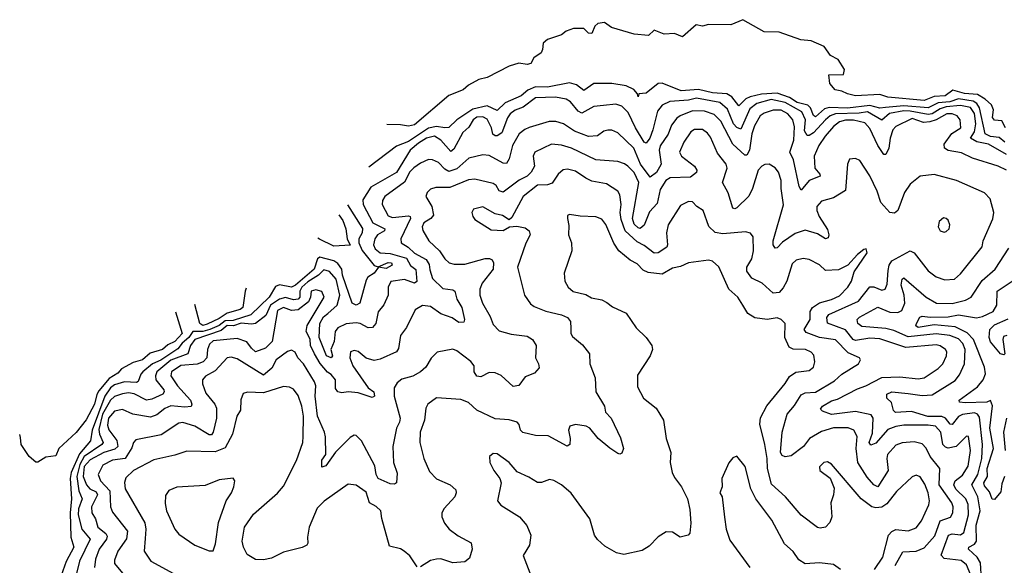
# Model space of a CAD drawing. Extents: x 1892934 to 2008621, y 567149 to 683290.
# Tile 287 of 298: x 1955595 to 1960483, y 679145 to 681852. Entities that reach past the tile are written whole.
import ezdxf

# ---------------------------------------------------------------- set-up
doc = ezdxf.new("R2010")
doc.units = 0

msp = doc.modelspace()

# ---------------------------------------------------------------- linework, layer by layer
at = {"layer": '0CON20XD'}
for points in [[(1960489.2, 681315), (1960470.5, 681350.5), (1960435, 681354), (1960425, 681367.5), (1960430, 681405), (1960418.9, 681428.9), (1960388.5, 681458.5), (1960350.5, 681480.5), (1960285, 681485.2), (1960228.3, 681501.7), (1960189.4, 681475), (1960135, 681470.3), (1960085, 681451), (1959905, 681467.3), (1959865, 681481.4), (1959745, 681474), (1959703.8, 681483.8), (1959677, 681497), (1959643.9, 681503.9), (1959617.5, 681535), (1959611.7, 681578.3), (1959685, 681580), (1959690, 681605), (1959657.5, 681655), (1959620, 681675), (1959588.3, 681718.3), (1959525, 681748), (1959472.1, 681752.1), (1959365, 681790), (1959291.2, 681791.2), (1959185, 681852), (1959125, 681826.7), (1959015, 681827.5), (1958985, 681820), (1958953, 681827), (1958885, 681767.5), (1958845, 681783.8), (1958795, 681780), (1958745, 681800), (1958716.4, 681773.6), (1958645, 681780), (1958533.6, 681813.6), (1958497.5, 681837.5), (1958465, 681832.5), (1958450.8, 681819.2), (1958435, 681784.3), (1958418.8, 681785), (1958395, 681808.8), (1958345, 681808), (1958307.5, 681795), (1958285, 681776.7), (1958215, 681753.3), (1958193.8, 681735), (1958191.2, 681705), (1958183, 681687), (1958147.5, 681662.5), (1958133.3, 681635), (1958115, 681630), (1958073.6, 681636.4), (1958025, 681622), (1957915, 681566), (1957875, 681556), (1957822.7, 681527.3), (1957796.4, 681503.6), (1957725, 681476.2), (1957555, 681330.9), (1957525, 681323.1), (1957485, 681330), (1957417.1, 681332)], [(1960485, 681244.1), (1960457.8, 681267.8), (1960415, 681273.1), (1960388, 681285), (1960360.5, 681415), (1960346.9, 681436.9), (1960327.7, 681447.7), (1960255, 681459), (1960212.7, 681445), (1960155, 681439), (1960105, 681414), (1959985, 681425.5), (1959893.5, 681416.5), (1959865, 681412.9), (1959815.9, 681425.9), (1959705, 681412.4), (1959613.4, 681416.6), (1959590.8, 681409.2), (1959545, 681370.6), (1959535, 681376.8), (1959520.9, 681415), (1959508.1, 681428.1), (1959455, 681440.6), (1959416.3, 681466.3), (1959355, 681486.8), (1959277.9, 681482.1), (1959221.2, 681468.8), (1959200.4, 681459.6), (1959165, 681424), (1959129.7, 681469.7), (1959105, 681484.9), (1959035, 681489.8), (1958965, 681506.2), (1958879.2, 681499.1), (1958785, 681537), (1958764.6, 681535), (1958705, 681487.6), (1958668, 681485), (1958665, 681470), (1958662.5, 681485), (1958644.1, 681505), (1958605, 681524.5), (1958535, 681535.9), (1958445, 681534.7), (1958395, 681500.6), (1958358.6, 681528.6), (1958325, 681538.4), (1958215, 681517), (1958155, 681518.4), (1958118, 681502), (1958085, 681474), (1958005, 681440.1), (1957965, 681401.9), (1957915, 681424.1), (1957845, 681407.9), (1957764.9, 681355.1), (1957725, 681317.4), (1957705, 681314.8), (1957665, 681322.4), (1957625, 681314.1), (1957525, 681247.6), (1957464.8, 681225.2), (1957327.9, 681120.4)], [(1960493.7, 681183.7), (1960405, 681233.8), (1960346.5, 681246.5), (1960315, 681263.9), (1960334.9, 681295.1), (1960341, 681335), (1960335, 681387.2), (1960315, 681416.2), (1960265, 681426.8), (1960195, 681419.6), (1960165, 681409.9), (1960125, 681385.6), (1960105, 681381.7), (1960015, 681399), (1959985, 681399.3), (1959913, 681387), (1959875, 681353), (1959804.3, 681394.3), (1959762.5, 681387.5), (1959645.5, 681384.5), (1959619, 681375), (1959595, 681355.4), (1959535, 681291.4), (1959515, 681277.1), (1959505, 681277.3), (1959490.4, 681300.4), (1959495.7, 681355), (1959477.4, 681395), (1959395, 681441.2), (1959325, 681456.4), (1959255, 681436.7), (1959219.8, 681410.2), (1959175, 681308.8), (1959155, 681317.7), (1959139.4, 681335), (1959108.4, 681408.4), (1959070.7, 681440.7), (1958955, 681463.1), (1958915, 681452.1), (1958823, 681447), (1958785, 681428.7), (1958761.4, 681398.6), (1958738.9, 681305), (1958723.3, 681265), (1958705, 681239.1), (1958695, 681244.6), (1958651.8, 681315), (1958615, 681390.8), (1958585, 681423.8), (1958555, 681433.2), (1958493.2, 681426.8), (1958445, 681421.6), (1958385, 681388), (1958367.7, 681397.7), (1958330, 681445), (1958308, 681458), (1958255, 681467.3), (1958155, 681463.8), (1958095, 681418.3), (1958055, 681403.3), (1958030.3, 681385), (1958016.7, 681365), (1957988.7, 681291.3), (1957965, 681275.8), (1957955, 681275.3), (1957944, 681284), (1957936.9, 681315), (1957915, 681359.2), (1957895, 681369.4), (1957865, 681368.8), (1957846.8, 681355), (1957825, 681318.2), (1957795, 681292.3), (1957749.7, 681210.3), (1957735, 681197.8), (1957685, 681254.8), (1957655, 681274.8), (1957615, 681265.1), (1957575, 681240.1), (1957533.9, 681205), (1957465, 681094.1), (1957338.7, 681021.3), (1957297.9, 680957.9), (1957300.4, 680935), (1957348.8, 680845), (1957408.2, 680815), (1957405.9, 680805), (1957371.6, 680785), (1957357.3, 680765), (1957351, 680735), (1957360.5, 680715), (1957385, 680695.9), (1957435, 680691.4), (1957515, 680669.3), (1957535, 680633.3), (1957562, 680612), (1957566.1, 680553.9), (1957555, 680544.2), (1957505, 680563.7), (1957437.4, 680552.6), (1957424.8, 680525), (1957424.1, 680485), (1957402.1, 680437.9), (1957375, 680402.5), (1957363.4, 680345), (1957345.7, 680324.3), (1957325, 680323.6), (1957284.8, 680344.8), (1957265, 680347.8), (1957215, 680342.4), (1957175, 680323.1), (1957160.5, 680305), (1957156.9, 680255), (1957138.8, 680215), (1957148.2, 680185), (1957141.2, 680175), (1957118.6, 680185), (1957082.5, 680275), (1957085.2, 680345), (1957102.4, 680377.6), (1957125, 680394.6), (1957171.2, 680435), (1957184, 680485), (1957166.6, 680565), (1957132.6, 680602.6), (1957105, 680611), (1957079, 680585), (1957025, 680551.3), (1956996.4, 680525), (1956985.9, 680505), (1956985.9, 680475), (1956977.1, 680465), (1956955, 680461.6), (1956915, 680473.8), (1956885, 680464.9), (1956840.6, 680435), (1956817.3, 680385), (1956765, 680345.6), (1956745, 680340.8), (1956695, 680346.8), (1956656.2, 680333.8), (1956625, 680334.1), (1956595, 680310.6), (1956465, 680266), (1956442.8, 680235), (1956429.3, 680195), (1956345, 680163.2), (1956276.2, 680105), (1956268.5, 680085), (1956270.4, 680065), (1956310.2, 680015), (1956312.5, 680005), (1956305.4, 679994.6), (1956250.8, 679969.1), (1956225, 679964.8), (1956164, 679996), (1956135, 680000), (1956104.9, 679995.1), (1956065, 679982.4), (1956045, 679965.2), (1956005.4, 679895), (1955988.1, 679818.1), (1955991, 679795), (1956009.8, 679755), (1956003.2, 679745), (1955914.6, 679685.4), (1955892.8, 679645), (1955879, 679585), (1955889.1, 679515), (1955905.2, 679475.2), (1955887.1, 679425), (1955885.4, 679395), (1955904, 679325), (1955944.7, 679274.7), (1955892.3, 679165), (1955872.3, 679085)], [(1960493.9, 681105), (1960453.1, 681125), (1960324.4, 681165), (1960271.3, 681191.3), (1960205, 681203.7), (1960185.5, 681215), (1960184.1, 681235), (1960222.7, 681287.3), (1960266.8, 681315), (1960264.5, 681355), (1960248.5, 681375), (1960224, 681385), (1960197.1, 681385), (1960144.5, 681355.5), (1960114.1, 681345.9), (1960082, 681342), (1960025, 681362.3), (1959945, 681322.9), (1959930, 681305), (1959916.6, 681265), (1959910.5, 681215), (1959895, 681182.5), (1959885, 681184), (1959855, 681228), (1959815, 681311.5), (1959791.1, 681341.1), (1959735, 681354.1), (1959695, 681353.9), (1959665, 681344.8), (1959635, 681322.4), (1959593.3, 681275), (1959561.6, 681228.4), (1959539.5, 681175), (1959541.6, 681115), (1959567.3, 681085), (1959568.2, 681075), (1959513.9, 681055), (1959475, 681007.1), (1959465, 681023.8), (1959436.2, 681156.2), (1959418.8, 681195), (1959438.5, 681255), (1959440.7, 681320.7), (1959433.9, 681355), (1959408.6, 681385), (1959375, 681403.4), (1959335, 681403.8), (1959291.2, 681388.8), (1959271.1, 681375), (1959243.2, 681325), (1959229.5, 681285), (1959218.8, 681205), (1959205, 681180), (1959195, 681179.2), (1959134.7, 681235), (1959075, 681348.2), (1959042, 681382), (1958995, 681398.2), (1958935, 681399.5), (1958874.3, 681375.7), (1958856.6, 681363.4), (1958830.6, 681329.4), (1958815, 681284.6), (1958774.4, 681225.6), (1958769.7, 681205), (1958780, 681135), (1958756.4, 681093.6), (1958725, 681070.3), (1958676.8, 681135), (1958643.4, 681215), (1958565, 681290.7), (1958535, 681303.6), (1958515, 681304.5), (1958495, 681298.5), (1958464.1, 681275.9), (1958418, 681272), (1958348.8, 681298.8), (1958295, 681335.3), (1958257.4, 681347.4), (1958223.4, 681346.6), (1958125, 681316.6), (1958102.1, 681307.9), (1958075, 681286.5), (1958041.8, 681228.2), (1958025, 681162.5), (1958011.3, 681138.7), (1957995, 681139.6), (1957925, 681177.8), (1957895, 681182.3), (1957825, 681165.8), (1957765, 681112.2), (1957725, 681098.7), (1957705, 681110), (1957673.6, 681143.6), (1957645, 681157.2), (1957625, 681158), (1957585, 681140.8), (1957552.3, 681117.7), (1957532.4, 681097.6), (1957505, 681045.3), (1957407.5, 680975), (1957396.8, 680955), (1957394.6, 680935), (1957425, 680878.2), (1957445, 680870.9), (1957525, 680878.7), (1957532.9, 680875), (1957534.3, 680865), (1957487.3, 680765), (1957488, 680745), (1957523.3, 680723.3), (1957555, 680694), (1957612.7, 680662.7), (1957627.1, 680637.1), (1957630.7, 680610.7)], [(1960316.4, 679096.4), (1960295, 679147.7), (1960268.5, 679168.5), (1960185, 679179), (1960170.4, 679195), (1960206, 679294), (1960225, 679302), (1960265, 679296.2), (1960282, 679308), (1960305.1, 679395), (1960303.8, 679446.2), (1960291.7, 679475), (1960242.2, 679522.2), (1960231.7, 679545), (1960239.3, 679565), (1960275, 679592.6), (1960303.1, 679636.9), (1960315.8, 679715), (1960305, 679784), (1960295, 679785.7), (1960244.8, 679735.2), (1960205, 679726.6), (1960191.1, 679731.1), (1960177.9, 679745), (1960167.6, 679805), (1960141.2, 679835), (1960105, 679840.6), (1959985, 679841.2), (1959945, 679834.1), (1959905, 679818.4), (1959845, 679750.8), (1959820.9, 679740.9), (1959812.2, 679755), (1959828.7, 679801.3), (1959832.7, 679875), (1959822.1, 679892.1), (1959745, 679907.9), (1959625, 679893.4), (1959579.9, 679909.9), (1959570.4, 679920.4), (1959580.4, 679935), (1959625, 679961.9), (1959655, 679968.8), (1959755, 680020.2), (1959795.2, 680034.8), (1959875, 680077), (1959965, 680080), (1960055, 680070.8), (1960085, 680076), (1960155, 680121.2), (1960177.3, 680145), (1960196, 680185), (1960196.9, 680205), (1960190.9, 680215), (1960165, 680233.3), (1960145, 680238.9), (1959995, 680225.2), (1959865, 680268.5), (1959815, 680272), (1959745, 680260.3), (1959733.5, 680265), (1959694.1, 680314.1), (1959606, 680346), (1959602, 680375), (1959611.2, 680388.8), (1959759.6, 680455), (1959815, 680525.9), (1959835, 680527.5), (1959875, 680510.9), (1959890.8, 680515), (1959900.8, 680539.2), (1959907, 680607), (1959911.7, 680635), (1959924.9, 680655.1), (1960015, 680705.3), (1960036.1, 680695), (1960105, 680606.9), (1960145, 680575.5), (1960188, 680562), (1960236, 680565), (1960265, 680590.6), (1960373.3, 680725), (1960378.2, 680755), (1960426, 680864), (1960430.5, 680895), (1960412.6, 680962.6), (1960385, 680993.1), (1960245, 681054.4), (1960135, 681083.4), (1960065, 681075.8), (1960015, 681035.6), (1959988.2, 680995), (1959954.5, 680905.5), (1959938, 680892), (1959915, 680896.2), (1959870.6, 680945), (1959851.5, 681001.5), (1959815, 681077.5), (1959765, 681153.3), (1959745, 681163.8), (1959715, 681160), (1959704, 681135), (1959695, 681004.4), (1959635, 680968.7), (1959575, 680951.5), (1959551.8, 680925), (1959552.2, 680905), (1959563.6, 680875), (1959605, 680811.4), (1959612, 680785), (1959609.4, 680770.6), (1959595, 680764.6), (1959555, 680790.3), (1959495, 680807.9), (1959445, 680790.5), (1959382.5, 680747.5), (1959355, 680720.6), (1959345, 680719.2), (1959335.6, 680735), (1959335.5, 680755), (1959387, 680933), (1959375.3, 681015), (1959376, 681055), (1959361.8, 681095), (1959345, 681116.4), (1959315, 681134.5), (1959295, 681133.8), (1959278.5, 681125), (1959261.9, 681105), (1959233.7, 681015), (1959215, 680976.8), (1959155, 680918.5), (1959145, 680913.1), (1959135, 680917.5), (1959112.8, 680992.8), (1959084.7, 681045), (1959107.1, 681115), (1959102.7, 681135), (1959059.4, 681189.4), (1959025, 681268.6), (1959009.7, 681289.7), (1958985, 681307.3), (1958945, 681307.3), (1958926.2, 681295), (1958891.8, 681245), (1958871.3, 681195), (1958880.5, 681175), (1958944.8, 681124.8), (1958956.4, 681105), (1958955.3, 681094.7), (1958925, 681070), (1958825, 681067), (1958802.6, 681055), (1958775, 681010), (1958759.2, 680940.8), (1958721.8, 680898.2), (1958695, 680832.7), (1958675, 680816.9), (1958665, 680819.3), (1958645, 680837.5), (1958637.8, 680865), (1958668.3, 681045), (1958645, 681094.2), (1958614.2, 681125), (1958597.5, 681137.5), (1958565, 681148.8), (1958455, 681157.6), (1958335, 681215.2), (1958285, 681228.8), (1958235, 681233.7), (1958152.5, 681195), (1958143.3, 681175), (1958150, 681125), (1958134.8, 681095), (1958114.7, 681075), (1958073.8, 681056.2), (1957995, 680997.1), (1957975, 681002.5), (1957959.9, 681029.9), (1957945, 681040), (1957855, 681061), (1957823.2, 681056.8), (1957729.9, 681020.1), (1957661.1, 681018.9), (1957635, 681010.6), (1957617.1, 680995), (1957611.9, 680975), (1957641.1, 680925), (1957648.5, 680881.5), (1957636.7, 680865), (1957600.9, 680845), (1957593.7, 680825), (1957595.8, 680805.8), (1957625.4, 680755), (1957678.4, 680705), (1957705, 680665.5), (1957726.4, 680646.4), (1957751.2, 680638.8), (1957805, 680639.4), (1957905, 680666.8), (1957927.8, 680667.8), (1957940.5, 680660.5), (1957946.5, 680645), (1957945.3, 680615), (1957890.7, 680545), (1957880, 680515), (1957879.6, 680485), (1957892.3, 680445), (1957930.2, 680380.2), (1957945, 680340), (1957975, 680308.5), (1958035, 680291.1), (1958115, 680281.8), (1958141.4, 680265), (1958158.9, 680235), (1958155.3, 680175), (1958170.9, 680145), (1958173.1, 680125), (1958150.9, 680099.1), (1958105, 680079.5), (1958072.6, 680037.4), (1958045, 680032.2), (1957985, 680086.5), (1957955, 680099.5), (1957925, 680101.1), (1957885, 680079.6), (1957865, 680083.5), (1957851.3, 680105), (1957851.9, 680135), (1957835, 680156.5), (1957765, 680210), (1957745, 680216.9), (1957667.9, 680202.1), (1957637, 680173), (1957611.3, 680128.7), (1957584.2, 680105), (1957545.9, 680084.1), (1957491.3, 680068.7), (1957469.2, 680050.8), (1957454.6, 680025.4), (1957454.3, 679985), (1957483.3, 679875), (1957480.8, 679855), (1957466.4, 679825), (1957448.2, 679735), (1957451.2, 679655), (1957468.3, 679601.7), (1957466, 679555), (1957455, 679548), (1957435, 679550), (1957375, 679575.6), (1957365.4, 679595), (1957358.3, 679638.3), (1957292, 679762), (1957265, 679788.6), (1957255, 679790.8), (1957235, 679779.2), (1957163.6, 679706.4), (1957115, 679638), (1957095, 679632.5), (1957095, 679667.5), (1957114.3, 679695.7), (1957112.7, 679782.7), (1957108.7, 679805), (1957073.7, 679885), (1957062.4, 679985), (1957065.7, 680035), (1957058.1, 680055), (1957003.9, 680145), (1956975.9, 680175), (1956961.8, 680201.8), (1956945, 680211.9), (1956925, 680205.6), (1956867.7, 680165), (1956847, 680123), (1956805, 680087.7), (1956675, 680170.3), (1956645, 680177.5), (1956625, 680173.9), (1956565, 680109.7), (1956516.6, 680083.4), (1956503.1, 680065), (1956502.5, 680045), (1956518.7, 679998.7), (1956563.1, 679945), (1956571.4, 679925), (1956571.9, 679875), (1956555.2, 679805), (1956547.2, 679792.8), (1956535, 679793.2), (1956464, 679835), (1956405, 679853.3), (1956385, 679850.9), (1956297, 679793), (1956172.2, 679767.8), (1956159.4, 679755), (1956151.4, 679728.6), (1956118.2, 679675), (1956055, 679666.1), (1956007.3, 679642.7), (1955984.2, 679595), (1955996.2, 679565), (1956042.3, 679515), (1956045.8, 679435.8), (1956055, 679408.1), (1956129.4, 679315), (1956125, 679276.9), (1956081.4, 679215), (1956065, 679170), (1956065, 679154.2), (1956105, 679106.2)], [(1959941.8, 679145), (1959978.5, 679211.5), (1960045.3, 679215.3), (1960085, 679232.6), (1960137.9, 679292.1), (1960165, 679365.8), (1960215.2, 679384.8), (1960227.3, 679405), (1960228.4, 679435), (1960222.4, 679455), (1960160, 679545), (1960163.2, 679625), (1960114.7, 679685), (1960095.6, 679725.6), (1960075, 679747.5), (1960035, 679757.1), (1959976.6, 679753.4), (1959945, 679742), (1959903.8, 679695), (1959899.3, 679675), (1959906.2, 679615), (1959855, 679533.9), (1959835, 679544.7), (1959803, 679583), (1959756.3, 679655), (1959748, 679725), (1959752.5, 679785), (1959735.5, 679815), (1959707.7, 679827.7), (1959635, 679826.8), (1959575, 679809.1), (1959515.5, 679774.5), (1959485.7, 679735), (1959425, 679688.8), (1959395, 679682.7), (1959379.6, 679689.6), (1959371.5, 679705), (1959379.5, 679805), (1959404.3, 679895.7), (1959441.6, 679938.4), (1959475, 679990.5), (1959495, 680000), (1959545, 680004.8), (1959639.3, 680060.7), (1959677.1, 680092.9), (1959758.6, 680145), (1959768.8, 680165), (1959764.2, 680174.2), (1959708.7, 680198.7), (1959645, 680263), (1959565, 680274.6), (1959499.9, 680299.9), (1959488.9, 680315), (1959519.5, 680365), (1959518.7, 680405), (1959530.3, 680425), (1959565, 680448.1), (1959625, 680463.3), (1959665, 680482.2), (1959706.1, 680525), (1959724.5, 680555), (1959738.5, 680601.5), (1959802.5, 680695), (1959797.5, 680715), (1959785, 680712.5), (1959755, 680686.7), (1959705.8, 680634.2), (1959659.7, 680610.3), (1959595, 680607.9), (1959565, 680636), (1959515, 680662.7), (1959485, 680667.5), (1959450.5, 680659.5), (1959429.8, 680640.2), (1959404, 680555), (1959385, 680521.8), (1959365, 680497.8), (1959335.4, 680495.4), (1959280.9, 680545), (1959230, 680570), (1959204.5, 680605), (1959204.7, 680625), (1959230.3, 680665), (1959237.7, 680705), (1959235.5, 680775), (1959222.9, 680792.9), (1959198.8, 680798.8), (1959085, 680789), (1959046.8, 680796.8), (1959015.7, 680825.7), (1958987.8, 680905), (1958956, 680925), (1958935, 680948), (1958915, 680950.6), (1958875, 680930), (1958813.8, 680835), (1958806.8, 680795), (1958811.1, 680735), (1958807.1, 680722.9), (1958765, 680694.6), (1958745, 680694), (1958695, 680731.7), (1958659.7, 680749.7), (1958600.3, 680805), (1958580.2, 680860.2), (1958576.6, 680895), (1958581.6, 680935), (1958575, 680983.8), (1958565, 681001.9), (1958507.7, 681037.7), (1958435, 681050.3), (1958405, 681066), (1958355, 681100.6), (1958315, 681110), (1958292.7, 681107.3), (1958267.9, 681085), (1958238.6, 681041.4), (1958215, 681033.2), (1958165, 681031.3), (1958094.9, 680975.1), (1958038.5, 680871.5), (1958025, 680858.6), (1957991.1, 680881.1), (1957955, 680889.6), (1957895, 680923.3), (1957847.5, 680912.5), (1957840, 680895), (1957844, 680875), (1957855, 680861.2), (1957935, 680810), (1957995, 680806.9), (1958026.4, 680823.6), (1958062.4, 680827.6), (1958105, 680820), (1958124.4, 680805), (1958129.1, 680785), (1958107.4, 680742.6), (1958065.8, 680625), (1958100.5, 680485), (1958131.6, 680441.6), (1958149.2, 680429.2), (1958206.2, 680406.2), (1958285, 680388), (1958314.3, 680375), (1958330, 680355), (1958330.7, 680320.7), (1958331.8, 680295), (1958339.6, 680279.6), (1958388.5, 680238.5), (1958424.2, 680195), (1958426.2, 680145), (1958451.3, 680075), (1958454.6, 680005), (1958497.7, 679935), (1958503.1, 679905), (1958530.9, 679875), (1958577.6, 679777.6), (1958592.9, 679725), (1958585, 679701.2), (1958575, 679696.2), (1958565, 679700), (1958525, 679727.1), (1958466.9, 679775), (1958425.7, 679825), (1958406.7, 679835), (1958355, 679844), (1958326.7, 679835), (1958320, 679815), (1958327.5, 679775), (1958326, 679745), (1958313, 679737), (1958218, 679788), (1958155, 679788.7), (1958093.2, 679803.2), (1958081.9, 679815), (1958075, 679843.3), (1958064.5, 679854.5), (1958025, 679866.7), (1957955, 679871.4), (1957864.8, 679914.8), (1957822.4, 679952.4), (1957785, 679967.1), (1957665, 679976.2), (1957621.9, 679945), (1957611.1, 679925), (1957605.3, 679865), (1957583.8, 679805), (1957581.1, 679755), (1957601.1, 679675), (1957630.1, 679610.1), (1957665, 679574.4), (1957732.5, 679545), (1957760.3, 679520.3), (1957762.5, 679505), (1957755.6, 679485), (1957702.4, 679427.6), (1957691.4, 679405), (1957691.1, 679385), (1957703.1, 679355), (1957727.5, 679325), (1957771.4, 679291.4), (1957837.1, 679257.1), (1957840.8, 679225), (1957828.8, 679181.2), (1957805, 679162.5), (1957745, 679158.2), (1957685, 679176.9), (1957665, 679176.2), (1957635, 679168.6), (1957585, 679137.9)], [(1957222.5, 680934), (1957296.2, 680816.2), (1957295.1, 680795), (1957279.3, 680765), (1957279.3, 680745), (1957295, 680707.4), (1957355, 680633.3), (1957375, 680625.5), (1957425, 680648), (1957440.9, 680645), (1957444.4, 680635), (1957415, 680617.2), (1957376.1, 680623.9), (1957354.2, 680595), (1957324, 680575), (1957315, 680560), (1957284.3, 680445), (1957265, 680435.6), (1957245, 680445.8), (1957197.8, 680585), (1957194.2, 680615), (1957175, 680642.9), (1957155, 680655.8), (1957085, 680673.1), (1957074.2, 680665.8), (1957056.2, 680615), (1956965, 680535.6), (1956945, 680524.7), (1956885, 680536.2), (1956865, 680528.9), (1956833, 680475), (1956743, 680387), (1956655, 680359.6), (1956615, 680358.8), (1956585, 680334.9), (1956538.2, 680315), (1956504.9, 680304.9), (1956454.7, 680305.3), (1956434.9, 680275), (1956402.3, 680247.7), (1956380.4, 680219.6), (1956295, 680162.9), (1956255, 680145.3), (1956206.5, 680105), (1956195.9, 680094.1), (1956182.9, 680057.1), (1956175, 680052.6), (1956115.9, 680055.9), (1956065, 680040.7), (1956045, 680024.9), (1956017.2, 679985), (1955954.5, 679815), (1955947.3, 679762.7), (1955892, 679698), (1955850.1, 679605), (1955845.9, 679575), (1955852.9, 679475), (1955846.2, 679405), (1955848.4, 679285), (1955863.2, 679235), (1955825.9, 679164.1), (1955800.5, 679095)], [(1957179.4, 680883.4), (1957198.9, 680855), (1957214.3, 680814.3), (1957220, 680765), (1957235, 680733.3), (1957155, 680727.9), (1957083.1, 680763.1), (1957075.4, 680768.3)], [(1959839.2, 679125), (1959879.4, 679185), (1959908.1, 679295), (1959925, 679313.2), (1959945, 679322), (1960005, 679316.9), (1960045, 679330.4), (1960072.7, 679365), (1960108.2, 679445), (1960111.8, 679465), (1960104.8, 679505), (1960087.8, 679547.8), (1960065, 679584.4), (1960045, 679593.1), (1960025, 679584.5), (1959948.2, 679511.8), (1959899.3, 679450.7), (1959875, 679433.5), (1959845, 679429.6), (1959824.8, 679434.8), (1959771.8, 679475), (1959625, 679646.2), (1959605, 679658), (1959587.5, 679655), (1959566, 679634), (1959567.1, 679615), (1959617.8, 679577.8), (1959637.8, 679527.8), (1959635.4, 679495), (1959622.3, 679455), (1959627.5, 679385), (1959617.5, 679357.5), (1959595, 679334.4), (1959568.6, 679328.6), (1959555, 679332.9), (1959475, 679393.8), (1959397.2, 679485), (1959327.2, 679547.2), (1959307, 679625), (1959306, 679675), (1959294.7, 679745), (1959268.6, 679845), (1959273.4, 679876.6), (1959303.4, 679936.6), (1959395, 680047.1), (1959417.4, 680082.6), (1959447.3, 680102.7), (1959515, 680112.2), (1959535, 680128), (1959542.9, 680155), (1959537.6, 680187.6), (1959525, 680202.5), (1959496.7, 680215), (1959435, 680218), (1959415, 680227.9), (1959394.2, 680275), (1959395.5, 680345), (1959375.4, 680365.4), (1959355, 680372.2), (1959305, 680364.7), (1959245, 680373.4), (1959210, 680395), (1959185, 680435.7), (1959160, 680475), (1959115, 680514.4), (1959066.1, 680626.1), (1959035, 680654.3), (1959015, 680658.9), (1958915, 680645.5), (1958875, 680627.7), (1958835, 680620), (1958785, 680589.7), (1958715, 680597.5), (1958690.2, 680610.2), (1958660.5, 680640.5), (1958625, 680658.8), (1958569.5, 680705), (1958544.1, 680744.1), (1958505, 680835.6), (1958485, 680863.1), (1958455, 680874.4), (1958376.9, 680876.9), (1958325, 680886.2), (1958315, 680880), (1958313.9, 680866.1), (1958321.2, 680831.2), (1958319.5, 680785), (1958334.5, 680745), (1958336.7, 680705), (1958298.5, 680595), (1958300.5, 680555), (1958317.8, 680525), (1958343, 680503), (1958405, 680488.9), (1958432.9, 680472.9), (1958485, 680461.5), (1958509.2, 680449.2), (1958537.3, 680427.3), (1958606.6, 680396.6), (1958655, 680322.9), (1958705.7, 680275), (1958732.5, 680235), (1958735.8, 680215), (1958725.7, 680185), (1958661.7, 680088.3), (1958661.3, 680031.3), (1958691.4, 679975), (1958755, 679924), (1958791.9, 679865), (1958804.4, 679774.4), (1958828.1, 679705), (1958824.4, 679655), (1958834.4, 679605), (1958845, 679581.2), (1958880.6, 679535), (1958909.5, 679475), (1958922, 679422), (1958927.3, 679355), (1958922.2, 679305), (1958913.8, 679295), (1958874.4, 679284.4), (1958835, 679309.2), (1958805, 679311.2), (1958765, 679286.2), (1958720.3, 679239.7), (1958685, 679219.2), (1958595, 679198.8), (1958557.3, 679207.3), (1958499.3, 679239.3), (1958463, 679273), (1958449.4, 679295), (1958425, 679376), (1958332.7, 679502.7), (1958284.4, 679545), (1958246.1, 679566.1), (1958225, 679570.7), (1958185, 679555.5), (1958165.6, 679555.6), (1958122.9, 679582.9), (1958065, 679608.9), (1958025, 679654.4), (1957965, 679697.5), (1957945, 679700), (1957927.5, 679685), (1957928.8, 679655), (1957948.6, 679615), (1957979.4, 679575), (1957985.6, 679555), (1957967.5, 679465), (1957983.7, 679443.7), (1958076.9, 679385), (1958112.4, 679342.4), (1958132.5, 679295), (1958125.4, 679244.6), (1958094.2, 679194.2), (1958127.9, 679107.9)], [(1960185, 680797.5), (1960195, 680800.8), (1960209.2, 680815), (1960212, 680835), (1960205, 680856.7), (1960195, 680866.2), (1960181.7, 680868.3), (1960159.3, 680850.7), (1960154, 680825), (1960165, 680804), (1960185, 680797.5)], [(1960370.6, 679075), (1960365, 679158), (1960348.3, 679185), (1960305.2, 679225), (1960306.6, 679235), (1960335, 679249.8), (1960344.8, 679265), (1960343, 679345), (1960363.6, 679415), (1960351.5, 679485), (1960321.8, 679545), (1960351.8, 679595), (1960372, 679675), (1960375.6, 679744.4), (1960360.4, 679880.4), (1960350, 679895), (1960335, 679900.9), (1960275, 679893.5), (1960255, 679883.8), (1960225, 679844.1), (1960215, 679844.7), (1960190.9, 679875), (1960173.7, 679883.7), (1960102.9, 679882.9), (1960022.6, 679907.4), (1959943.3, 679903.3), (1959932.9, 679912.9), (1959922.3, 679952.3), (1959899.5, 679975), (1959899.4, 679995), (1959925, 680005.7), (1960005, 679997.4), (1960075, 679987), (1960125, 679991.5), (1960238.5, 680061.5), (1960260.5, 680089.5), (1960285, 680144), (1960288.9, 680215), (1960277.3, 680245), (1960255, 680269.3), (1960212.5, 680285), (1960145, 680293.9), (1960005, 680278.6), (1959935, 680309.4), (1959895, 680320), (1959775, 680329.6), (1959756.4, 680345), (1959753.1, 680365), (1959763.8, 680376.2), (1959855, 680425.6), (1959915, 680401.1), (1959955, 680400.2), (1959975, 680408.8), (1959989.8, 680445), (1959985.6, 680485.6), (1959971, 680535), (1959975.7, 680564.3), (1959985, 680570.8), (1960095, 680475.8), (1960146.3, 680446.3), (1960225, 680443.3), (1960290.2, 680459.8), (1960319.1, 680475), (1960372.6, 680557.4), (1960438.4, 680615), (1960505, 680718.2)], [(1957630.7, 680610.7), (1957645, 680567.5), (1957695, 680517.7), (1957745, 680512.4), (1957755.7, 680505.7), (1957764.7, 680465), (1957790.3, 680425), (1957802.5, 680365), (1957799.2, 680350.8), (1957775, 680350), (1957742.7, 680372.7), (1957685, 680392.4), (1957635, 680428.4), (1957595, 680434), (1957558.2, 680411.8), (1957515.3, 680324.7), (1957485.5, 680285), (1957475, 680220), (1957466.4, 680203.6), (1957385, 680167.5), (1957355, 680161.2), (1957315, 680172.7), (1957275, 680206.2), (1957255, 680211.1), (1957237.5, 680205), (1957234.1, 680175), (1957249.6, 680135), (1957325.3, 680025.3), (1957352.9, 680005), (1957355.7, 679985), (1957345, 679978), (1957275, 680000.5), (1957225, 680006.6), (1957195, 680000), (1957175, 680005.4), (1957163, 680023), (1957162.1, 680065), (1957141.1, 680091.1), (1957123, 680103), (1957086.8, 680146.8), (1957058, 680195), (1957038.8, 680235), (1957036.9, 680266.9), (1957016.8, 680305), (1957021.6, 680335), (1957106.2, 680475), (1957095, 680503.1), (1957065, 680511.1), (1957041.8, 680505), (1957039.1, 680475), (1957028, 680452), (1956977.6, 680412.4), (1956945, 680409.4), (1956905, 680424.3), (1956875, 680409.7), (1956847.6, 680255), (1956815, 680221.7), (1956765, 680204.7), (1956745, 680221.6), (1956723.2, 680253.2), (1956675, 680270.9), (1956555, 680259), (1956537.7, 680242.3), (1956527, 680215), (1956524.4, 680175), (1956505.9, 680154.1), (1956476.8, 680143.2), (1956395, 680136.9), (1956348.5, 680105), (1956345.3, 680085), (1956377.6, 680035), (1956442.7, 679965), (1956449.2, 679945), (1956446.4, 679933.6), (1956415, 679929.3), (1956345, 679936), (1956315, 679923.3), (1956275, 679891.5), (1956245, 679880.9), (1956156.2, 679895), (1956105, 679918.1), (1956065, 679909.6), (1956035.8, 679875), (1956031.1, 679841.1), (1956037.2, 679817.2), (1956076.6, 679765), (1956082.2, 679735), (1956068.1, 679721.9), (1956013.3, 679705), (1955945, 679668.1), (1955914.6, 679635), (1955910.4, 679585), (1955927.3, 679545), (1955943.4, 679525), (1955975, 679509), (1955980.5, 679495), (1955951.3, 679435), (1955953.7, 679405), (1955971.1, 679375), (1955983, 679335), (1956022.7, 679302.7), (1956029.4, 679289.4), (1956026.7, 679275), (1955990.2, 679225), (1955971.7, 679175), (1955966.1, 679135)], [(1960484.5, 679585.5), (1960470.2, 679549.8), (1960465, 679510), (1960435, 679471.2), (1960422.7, 679472.7), (1960408.9, 679508.9), (1960385, 679539.4), (1960381.7, 679555), (1960399.7, 679585), (1960398, 679625), (1960429.6, 679725), (1960411.4, 679825), (1960425, 679935.8), (1960415, 679962.5), (1960396.1, 679953.9), (1960288.4, 679951.6), (1960261.2, 679955), (1960259.2, 679965), (1960349.5, 680030.5), (1960378.7, 680065), (1960389.7, 680095), (1960385, 680128), (1960330.9, 680265), (1960298.6, 680298.6), (1960238.4, 680328.4), (1960135, 680337.4), (1960055, 680324.5), (1960043.5, 680333.5), (1960046.9, 680345), (1960063.5, 680376.5), (1960075, 680381.2), (1960115, 680375.6), (1960205, 680378), (1960255, 680387.1), (1960345, 680372.5), (1960375, 680379.8), (1960428.2, 680405), (1960446.7, 680435), (1960448.2, 680505), (1960537.1, 680565)], [(1956718.8, 680519.6), (1956714.5, 680505.5), (1956702.5, 680425), (1956690, 680415), (1956625, 680396.5), (1956585, 680369.3), (1956525, 680341.8), (1956504.9, 680334.9), (1956489.2, 680345), (1956464, 680438.3)], [(1956368.9, 680403.3), (1956401.9, 680295), (1956365, 680255.8), (1956330.5, 680239.5), (1956304.6, 680215), (1956243.1, 680196.9), (1956204.2, 680165), (1956158.6, 680151.4), (1956100.1, 680119.9), (1956081.4, 680098.6), (1956038.7, 680071.3), (1955988.7, 680011.3), (1955977.8, 679992.2), (1955967.1, 679945), (1955925, 679866.7), (1955875, 679804), (1955788.8, 679725), (1955775, 679688), (1955725, 679682), (1955685, 679656.7), (1955675, 679656.7), (1955642.5, 679685), (1955602.5, 679745), (1955599.3, 679779.3), (1955595, 679794.2)], [(1960495, 680285.5), (1960479.3, 680280.7), (1960475.6, 680265), (1960485.7, 680195), (1960480, 680190), (1960464.2, 680195), (1960413.8, 680253.8), (1960408, 680275), (1960411.4, 680315), (1960435, 680337.4), (1960502.2, 680367.8)], [(1957568.2, 679138.2), (1957531.7, 679191.7), (1957504.3, 679215), (1957485, 679227.1), (1957430.4, 679240.4), (1957392.1, 679377.9), (1957388.1, 679415), (1957365, 679436.6), (1957332.4, 679455), (1957315, 679508.8), (1957265, 679543.3), (1957225, 679547.3), (1957106.5, 679463.5), (1957071.9, 679428.1), (1957031.8, 679335), (1957023.8, 679285), (1957025.5, 679255), (1957020, 679245), (1956996.7, 679233.3), (1956905, 679210.7), (1956845, 679180.9), (1956805, 679172.9), (1956765, 679174.5), (1956725, 679198.9), (1956705.9, 679235), (1956700, 679265), (1956711.1, 679335), (1956755, 679399.5), (1956875, 679502.7), (1956905, 679538.1), (1956969.7, 679665), (1957000, 679755), (1957002.7, 679785), (1957004.6, 679885), (1956995.9, 679934.1), (1956977.6, 679987.6), (1956955, 680018.9), (1956935, 680029.5), (1956905, 680032.1), (1956805, 680000), (1956725.6, 680004.4), (1956705, 679998), (1956693.2, 679966.8), (1956691.3, 679915), (1956673.5, 679885), (1956652.2, 679795), (1956615, 679727.8), (1956565, 679707.4), (1956425, 679711.1), (1956365, 679691.2), (1956261.7, 679668.3), (1956160.5, 679615), (1956121.7, 679578.3), (1956114.6, 679555.4), (1956119.2, 679525), (1956215.6, 679355.6), (1956221, 679325), (1956217.9, 679277.9), (1956213.1, 679215), (1956246.3, 679166.3), (1956395, 679085.4)], [(1960494.5, 679875), (1960479.3, 679805), (1960487.3, 679715)], [(1959670, 679125), (1959635, 679148.5), (1959565, 679156.9), (1959495, 679153.2), (1959462.3, 679172.2), (1959435, 679214.2), (1959392.1, 679252.1), (1959328.8, 679368.8), (1959248.9, 679475), (1959223.9, 679523.9), (1959197.1, 679635), (1959155, 679686.2), (1959135, 679678.8), (1959115, 679654), (1959080, 679575), (1959081.8, 679535), (1959071.5, 679505), (1959082.2, 679485), (1959093.8, 679383.8), (1959101.5, 679325), (1959120.4, 679270.4), (1959220, 679135)], [(1956535, 679216.7), (1956555, 679217.5), (1956567.7, 679252.3), (1956582, 679358), (1956620.6, 679465), (1956647.1, 679505), (1956658, 679535), (1956662.5, 679565), (1956655, 679577.5), (1956585, 679568.6), (1956515, 679541.9), (1956375, 679532.9), (1956335, 679516), (1956318.8, 679491.2), (1956317.5, 679452.5), (1956324.5, 679415), (1956365.6, 679325), (1956385, 679299.2), (1956465, 679245.7), (1956535, 679216.7)]]:
    msp.add_lwpolyline(points, dxfattribs=at)

doc.saveas('drawing.dxf')
